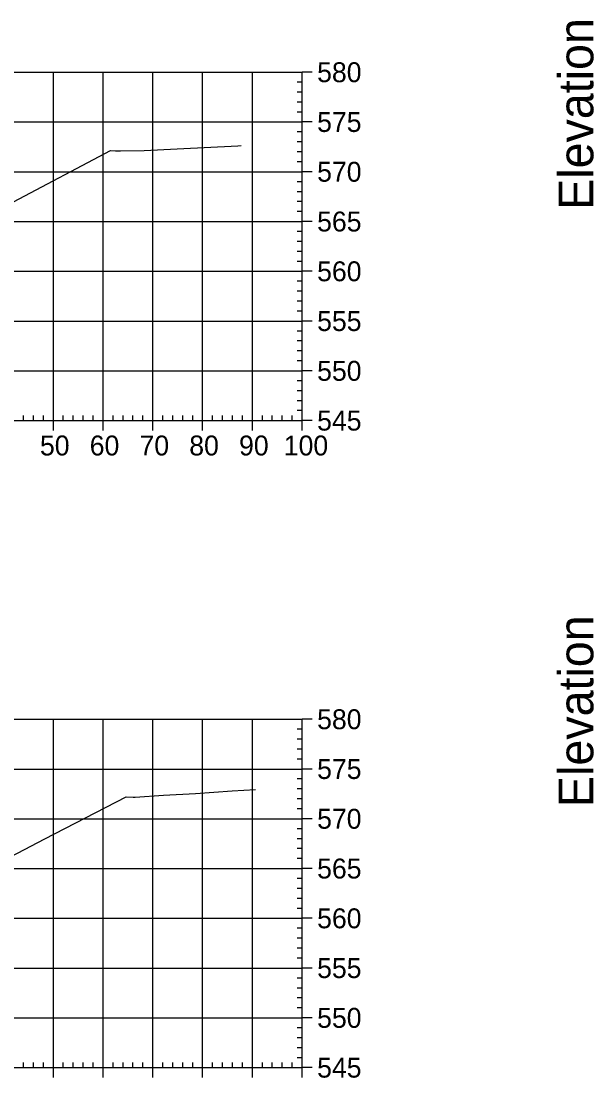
# Model space of a CAD drawing. Extents: x 704834 to 709892, y 372981 to 377533.
# Drawn here: x 708723.4 to 708838.5, y 376718.8 to 376931.1 of the extents above; entities that cross this region are included whole.
import ezdxf

# ---------------------------------------------------------------- set-up
doc = ezdxf.new("R2010")
doc.units = 0
for name, color, linetype in [('57', 7, 'Continuous'), ('60', 7, 'Continuous'), ('Existing', 7, 'Continuous')]:
    doc.layers.add(name, color=color, linetype=linetype)

msp = doc.modelspace()

# ---------------------------------------------------------------- linework, layer by layer
at = {"layer": '57'}
for p, q in [((708579.91, 376920.82), (708779.91, 376920.82)), ((708729.91, 376850.82), (708729.91, 376920.82)), ((708739.91, 376850.82), (708739.91, 376920.82)), ((708749.91, 376850.82), (708749.91, 376920.82)), ((708759.91, 376850.82), (708759.91, 376920.82)), ((708769.91, 376850.82), (708769.91, 376920.82)), ((708779.91, 376850.82), (708779.91, 376920.82)), ((708779.91, 376850.82), (708779.91, 376920.82)), ((708781.91, 376920.82), (708779.91, 376920.82)), ((708779.91, 376918.82), (708778.91, 376918.82)), ((708779.91, 376916.82), (708778.91, 376916.82)), ((708779.91, 376914.82), (708778.91, 376914.82)), ((708779.91, 376912.82), (708778.91, 376912.82)), ((708579.91, 376910.82), (708779.91, 376910.82)), ((708781.91, 376910.82), (708779.91, 376910.82)), ((708779.91, 376908.82), (708778.91, 376908.82)), ((708779.91, 376906.82), (708778.91, 376906.82)), ((708779.91, 376904.82), (708778.91, 376904.82)), ((708779.91, 376902.82), (708778.91, 376902.82)), ((708579.91, 376900.82), (708779.91, 376900.82)), ((708781.91, 376900.82), (708779.91, 376900.82)), ((708779.91, 376898.82), (708778.91, 376898.82)), ((708779.91, 376896.82), (708778.91, 376896.82)), ((708779.91, 376894.82), (708778.91, 376894.82)), ((708779.91, 376892.82), (708778.91, 376892.82)), ((708579.91, 376890.82), (708779.91, 376890.82)), ((708781.91, 376890.82), (708779.91, 376890.82)), ((708779.91, 376888.82), (708778.91, 376888.82)), ((708779.91, 376886.82), (708778.91, 376886.82)), ((708779.91, 376884.82), (708778.91, 376884.82)), ((708779.91, 376882.82), (708778.91, 376882.82)), ((708579.91, 376880.82), (708779.91, 376880.82)), ((708781.91, 376880.82), (708779.91, 376880.82)), ((708779.91, 376878.82), (708778.91, 376878.82)), ((708779.91, 376876.82), (708778.91, 376876.82)), ((708779.91, 376874.82), (708778.91, 376874.82)), ((708779.91, 376872.82), (708778.91, 376872.82)), ((708579.91, 376870.82), (708779.91, 376870.82)), ((708781.91, 376870.82), (708779.91, 376870.82)), ((708779.91, 376868.82), (708778.91, 376868.82)), ((708779.91, 376866.82), (708778.91, 376866.82)), ((708779.91, 376864.82), (708778.91, 376864.82)), ((708779.91, 376862.82), (708778.91, 376862.82)), ((708579.91, 376860.82), (708779.91, 376860.82)), ((708781.91, 376860.82), (708779.91, 376860.82)), ((708779.91, 376858.82), (708778.91, 376858.82)), ((708779.91, 376856.82), (708778.91, 376856.82)), ((708779.91, 376854.82), (708778.91, 376854.82)), ((708779.91, 376852.82), (708778.91, 376852.82)), ((708579.91, 376850.82), (708779.91, 376850.82)), ((708579.91, 376850.82), (708779.91, 376850.82)), ((708723.91, 376850.82), (708723.91, 376851.82)), ((708725.91, 376850.82), (708725.91, 376851.82)), ((708727.91, 376850.82), (708727.91, 376851.82)), ((708729.91, 376848.82), (708729.91, 376850.82)), ((708731.91, 376850.82), (708731.91, 376851.82)), ((708733.91, 376850.82), (708733.91, 376851.82)), ((708735.91, 376850.82), (708735.91, 376851.82)), ((708737.91, 376850.82), (708737.91, 376851.82)), ((708739.91, 376848.82), (708739.91, 376850.82)), ((708741.91, 376850.82), (708741.91, 376851.82)), ((708743.91, 376850.82), (708743.91, 376851.82)), ((708745.91, 376850.82), (708745.91, 376851.82)), ((708747.91, 376850.82), (708747.91, 376851.82)), ((708749.91, 376848.82), (708749.91, 376850.82)), ((708751.91, 376850.82), (708751.91, 376851.82)), ((708753.91, 376850.82), (708753.91, 376851.82)), ((708755.91, 376850.82), (708755.91, 376851.82)), ((708757.91, 376850.82), (708757.91, 376851.82)), ((708759.91, 376848.82), (708759.91, 376850.82)), ((708761.91, 376850.82), (708761.91, 376851.82)), ((708763.91, 376850.82), (708763.91, 376851.82)), ((708765.91, 376850.82), (708765.91, 376851.82)), ((708767.91, 376850.82), (708767.91, 376851.82)), ((708769.91, 376848.82), (708769.91, 376850.82)), ((708771.91, 376850.82), (708771.91, 376851.82)), ((708773.91, 376850.82), (708773.91, 376851.82)), ((708775.91, 376850.82), (708775.91, 376851.82)), ((708777.91, 376850.82), (708777.91, 376851.82)), ((708779.91, 376848.82), (708779.91, 376850.82)), ((708781.91, 376850.82), (708779.91, 376850.82)), ((708579.91, 376790.82), (708779.91, 376790.82)), ((708729.91, 376720.82), (708729.91, 376790.82)), ((708739.91, 376720.82), (708739.91, 376790.82)), ((708749.91, 376720.82), (708749.91, 376790.82)), ((708759.91, 376720.82), (708759.91, 376790.82)), ((708769.91, 376720.82), (708769.91, 376790.82)), ((708779.91, 376720.82), (708779.91, 376790.82)), ((708779.91, 376720.82), (708779.91, 376790.82)), ((708781.91, 376790.82), (708779.91, 376790.82)), ((708779.91, 376788.82), (708778.91, 376788.82)), ((708779.91, 376786.82), (708778.91, 376786.82)), ((708779.91, 376784.82), (708778.91, 376784.82)), ((708779.91, 376782.82), (708778.91, 376782.82)), ((708579.91, 376780.82), (708779.91, 376780.82)), ((708781.91, 376780.82), (708779.91, 376780.82)), ((708779.91, 376778.82), (708778.91, 376778.82)), ((708779.91, 376776.82), (708778.91, 376776.82)), ((708779.91, 376774.82), (708778.91, 376774.82)), ((708779.91, 376772.82), (708778.91, 376772.82)), ((708579.91, 376770.82), (708779.91, 376770.82)), ((708781.91, 376770.82), (708779.91, 376770.82)), ((708779.91, 376768.82), (708778.91, 376768.82)), ((708779.91, 376766.82), (708778.91, 376766.82)), ((708779.91, 376764.82), (708778.91, 376764.82)), ((708779.91, 376762.82), (708778.91, 376762.82)), ((708579.91, 376760.82), (708779.91, 376760.82)), ((708781.91, 376760.82), (708779.91, 376760.82)), ((708779.91, 376758.82), (708778.91, 376758.82)), ((708779.91, 376756.82), (708778.91, 376756.82)), ((708779.91, 376754.82), (708778.91, 376754.82)), ((708779.91, 376752.82), (708778.91, 376752.82)), ((708579.91, 376750.82), (708779.91, 376750.82)), ((708779.91, 376748.82), (708778.91, 376748.82)), ((708781.91, 376750.82), (708779.91, 376750.82)), ((708779.91, 376746.82), (708778.91, 376746.82)), ((708779.91, 376744.82), (708778.91, 376744.82)), ((708779.91, 376742.82), (708778.91, 376742.82)), ((708579.91, 376740.82), (708779.91, 376740.82)), ((708781.91, 376740.82), (708779.91, 376740.82)), ((708779.91, 376738.82), (708778.91, 376738.82)), ((708779.91, 376736.82), (708778.91, 376736.82)), ((708779.91, 376734.82), (708778.91, 376734.82)), ((708779.91, 376732.82), (708778.91, 376732.82)), ((708579.91, 376730.82), (708779.91, 376730.82)), ((708781.91, 376730.82), (708779.91, 376730.82)), ((708779.91, 376728.82), (708778.91, 376728.82)), ((708779.91, 376726.82), (708778.91, 376726.82)), ((708779.91, 376724.82), (708778.91, 376724.82)), ((708723.91, 376720.82), (708723.91, 376721.82)), ((708725.91, 376720.82), (708725.91, 376721.82)), ((708727.91, 376720.82), (708727.91, 376721.82)), ((708731.91, 376720.82), (708731.91, 376721.82)), ((708733.91, 376720.82), (708733.91, 376721.82)), ((708735.91, 376720.82), (708735.91, 376721.82)), ((708737.91, 376720.82), (708737.91, 376721.82)), ((708741.91, 376720.82), (708741.91, 376721.82)), ((708743.91, 376720.82), (708743.91, 376721.82)), ((708745.91, 376720.82), (708745.91, 376721.82)), ((708747.91, 376720.82), (708747.91, 376721.82)), ((708751.91, 376720.82), (708751.91, 376721.82)), ((708753.91, 376720.82), (708753.91, 376721.82)), ((708755.91, 376720.82), (708755.91, 376721.82)), ((708757.91, 376720.82), (708757.91, 376721.82)), ((708761.91, 376720.82), (708761.91, 376721.82)), ((708763.91, 376720.82), (708763.91, 376721.82)), ((708765.91, 376720.82), (708765.91, 376721.82)), ((708767.91, 376720.82), (708767.91, 376721.82)), ((708771.91, 376720.82), (708771.91, 376721.82)), ((708773.91, 376720.82), (708773.91, 376721.82)), ((708775.91, 376720.82), (708775.91, 376721.82)), ((708777.91, 376720.82), (708777.91, 376721.82)), ((708779.91, 376722.82), (708778.91, 376722.82)), ((708579.91, 376720.82), (708779.91, 376720.82)), ((708579.91, 376720.82), (708779.91, 376720.82)), ((708729.91, 376718.82), (708729.91, 376720.82)), ((708739.91, 376718.82), (708739.91, 376720.82)), ((708749.91, 376718.82), (708749.91, 376720.82)), ((708759.91, 376718.82), (708759.91, 376720.82)), ((708769.91, 376718.82), (708769.91, 376720.82)), ((708779.91, 376718.82), (708779.91, 376720.82)), ((708781.91, 376720.82), (708779.91, 376720.82))]:
    msp.add_line(p, q, dxfattribs=at)
at = {"layer": 'Existing'}
for points in [[(708721.9, 376894.8), (708741.38, 376905.06), (708742.37, 376905.03), (708743.39, 376905.01), (708748.15, 376905.07), (708754.79, 376905.41), (708767, 376906.06), (708767.66, 376906.08)], [(708718.56, 376761.74), (708728.2, 376766.81), (708744.53, 376775.2), (708745.96, 376775.16), (708746.35, 376775.14), (708752.04, 376775.56), (708758.47, 376775.88), (708765.84, 376776.46), (708770.53, 376776.72)]]:
    msp.add_lwpolyline(points, dxfattribs=at)

# ---------------------------------------------------------------- texts
at = {"layer": '57'}
for s, p in [('580', (708782.91, 376918.82)), ('575', (708782.91, 376908.82)), ('570', (708782.91, 376898.82)), ('565', (708782.91, 376888.82)), ('560', (708782.91, 376878.82)), ('555', (708782.91, 376868.82)), ('550', (708782.91, 376858.82)), ('545', (708782.91, 376848.82)), ('50', (708727.22, 376843.82)), ('60', (708737.22, 376843.82)), ('70', (708747.22, 376843.82)), ('80', (708757.22, 376843.82)), ('90', (708767.22, 376843.82)), ('100', (708776.21, 376843.82)), ('580', (708782.91, 376788.82)), ('575', (708782.91, 376778.82)), ('570', (708782.91, 376768.82)), ('565', (708782.91, 376758.82)), ('560', (708782.91, 376748.82)), ('555', (708782.91, 376738.82)), ('550', (708782.91, 376728.82)), ('545', (708782.91, 376718.82))]:
    msp.add_text(s, height=4, dxfattribs=at).set_placement(p)
at = {"layer": '60'}
for p in [(708838.41, 376893.18), (708838.41, 376773.18)]:
    msp.add_text('Elevation', height=7, rotation=90, dxfattribs=at).set_placement(p)

doc.saveas('drawing.dxf')
